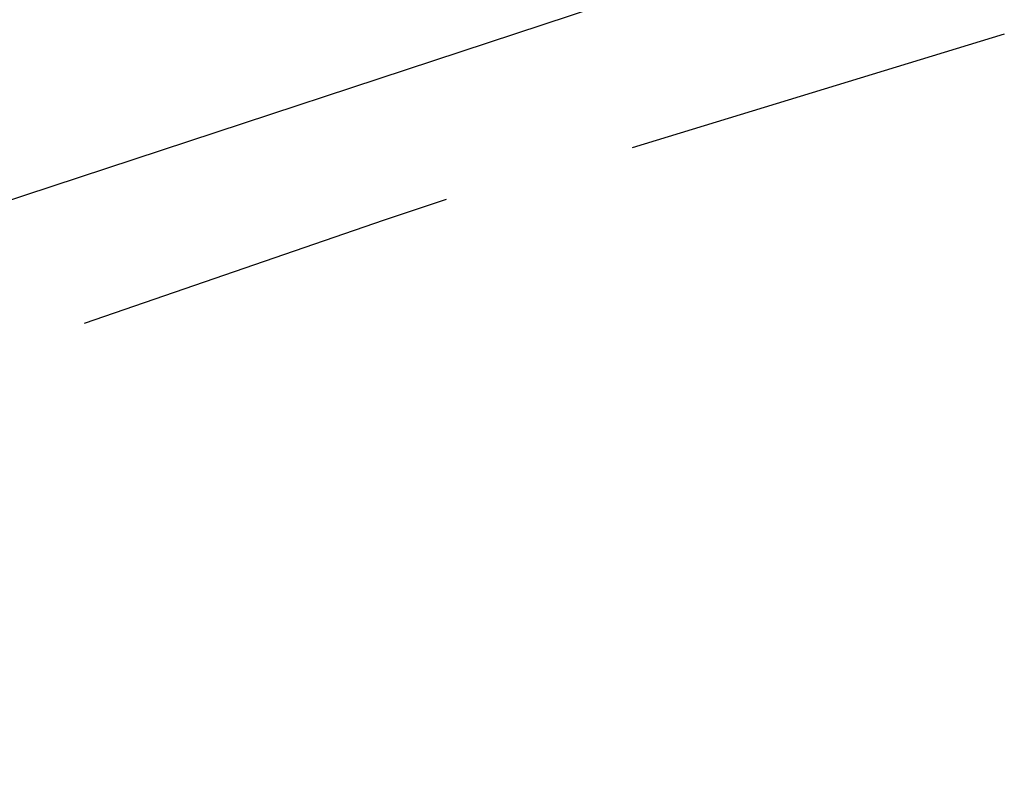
# Model space of a CAD drawing. Header units: feet. Extents: x -79 to 198, y -22 to 181.
# Tile 602 of 656: x 54.783 to 56.053, y 147.578 to 148.57. Entities that reach past the tile are written whole.
import ezdxf

# ---------------------------------------------------------------- set-up
doc = ezdxf.new("R2010")
doc.units = ezdxf.units.FT
doc.layers.add('A-LINEA', color=7, linetype='CONTINUOUS')

msp = doc.modelspace()

# ---------------------------------------------------------------- linework, layer by layer
at = {"layer": 'A-LINEA'}
for p, q in [((52.4667, 147.5778), (55.9867, 148.7378)), ((52.4667, 147.5778), (55.9867, 148.7378)), ((56.0533, 148.5511), (55.5733, 148.4044)), ((56.0533, 148.5511), (55.5733, 148.4044))]:
    msp.add_line(p, q, dxfattribs=at)
msp.add_lwpolyline([(55.3333, 148.3378), (55.2533, 148.3111), (54.8667, 148.1778)], dxfattribs=at)
msp.add_lwpolyline([(55.3333, 148.3378), (55.2533, 148.3111), (54.8667, 148.1778)], dxfattribs=at)

doc.saveas('drawing.dxf')
